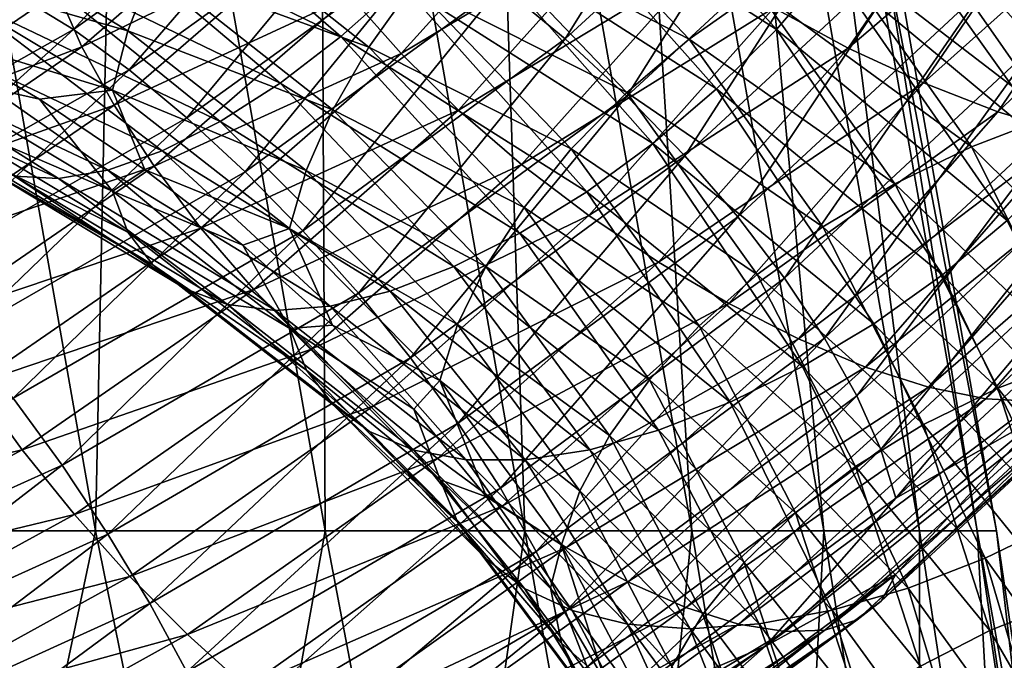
# Model space of a CAD drawing. Header units: metres. Extents: x -44 to 117, y -432 to 89.
# Tile 986 of 1056: x 10 to 15, y -40 to -37. Entities that reach past the tile are written whole.
import ezdxf

# ---------------------------------------------------------------- set-up
doc = ezdxf.new("R2010")
doc.units = ezdxf.units.M
doc.layers.add('solid_125568', color=7, linetype='CONTINUOUS')

msp = doc.modelspace()

# ---------------------------------------------------------------- linework, layer by layer
at = {"layer": 'solid_125568'}
for points in [[(9.190328, -39.317593, 350.524628), (10.422867, -39.317593, 349.423187), (9.442419, -33.755337, 349.008392)], [(10.422893, -39.317593, 328.576843), (9.190344, -39.317593, 327.475403), (9.442419, -33.755337, 328.991608)], [(10.422867, -39.317593, 349.423187), (10.540475, -33.755337, 347.844513), (9.442419, -33.755337, 349.008392)], [(10.422893, -39.317593, 328.576843), (9.442419, -33.755337, 328.991608), (10.540475, -33.755337, 330.155487)], [(10.422867, -39.317593, 349.423187), (11.524285, -39.317593, 348.190735), (10.540475, -33.755337, 347.844513)], [(11.524306, -39.317593, 329.809265), (10.422893, -39.317593, 328.576843), (10.540475, -33.755337, 330.155487)], [(11.524285, -39.317593, 348.190735), (11.495989, -33.755337, 346.561035), (10.540475, -33.755337, 347.844513)], [(11.524306, -39.317593, 329.809265), (10.540475, -33.755337, 330.155487), (11.495989, -33.755337, 331.438965)], [(12.480863, -39.317593, 346.842651), (12.296039, -33.755337, 345.175293), (11.495989, -33.755337, 346.561035)], [(11.524285, -39.317593, 348.190735), (12.480863, -39.317593, 346.842651), (11.495989, -33.755337, 346.561035)], [(12.480875, -39.317593, 331.157379), (11.495989, -33.755337, 331.438965), (12.296039, -33.755337, 332.824707)], [(12.480875, -39.317593, 331.157379), (11.524306, -39.317593, 329.809265), (11.495989, -33.755337, 331.438965)], [(13.280496, -39.317593, 345.395905), (12.929806, -33.755337, 343.706055), (12.296039, -33.755337, 345.175293)], [(12.480863, -39.317593, 346.842651), (13.280496, -39.317593, 345.395905), (12.296039, -33.755337, 345.175293)], [(13.280488, -39.317593, 332.604095), (12.296039, -33.755337, 332.824707), (12.929806, -33.755337, 334.293945)], [(13.280488, -39.317593, 332.604095), (12.480875, -39.317593, 331.157379), (12.296039, -33.755337, 332.824707)], [(13.913128, -39.317593, 343.868652), (13.388721, -33.755337, 342.173187), (12.929806, -33.755337, 343.706055)], [(13.280496, -39.317593, 345.395905), (13.913128, -39.317593, 343.868652), (12.929806, -33.755337, 343.706055)], [(13.913118, -39.317593, 334.131317), (12.929806, -33.755337, 334.293945), (13.388721, -33.755337, 335.826813)], [(13.913118, -39.317593, 334.131317), (13.280488, -39.317593, 332.604095), (12.929806, -33.755337, 334.293945)], [(14.370782, -39.317593, 342.280182), (13.666574, -33.755337, 340.597382), (13.388721, -33.755337, 342.173187)], [(13.913128, -39.317593, 343.868652), (14.370782, -39.317593, 342.280182), (13.388721, -33.755337, 342.173187)], [(14.370776, -39.317593, 335.719788), (13.388721, -33.755337, 335.826813), (13.666574, -33.755337, 337.402618)], [(14.370776, -39.317593, 335.719788), (13.913118, -39.317593, 334.131317), (13.388721, -33.755337, 335.826813)], [(14.740388, -39.317593, 339), (13.759612, -33.755337, 339), (13.666574, -33.755337, 340.597382)], [(14.647694, -39.317593, 337.349518), (13.666574, -33.755337, 337.402618), (13.759612, -33.755337, 339)], [(14.647696, -39.317593, 340.650482), (14.740388, -39.317593, 339), (13.666574, -33.755337, 340.597382)], [(14.370782, -39.317593, 342.280182), (14.647696, -39.317593, 340.650482), (13.666574, -33.755337, 340.597382)], [(14.647694, -39.317593, 337.349518), (14.370776, -39.317593, 335.719788), (13.666574, -33.755337, 337.402618)], [(14.647694, -39.317593, 337.349518), (13.759612, -33.755337, 339), (14.740388, -39.317593, 339)], [(14.684776, -36.712715, 848.09967), (15.702894, -35.515301, 849.248657), (14.928386, -36.986156, 848.213684)], [(14.533493, -35.652657, 884.278625), (14.374037, -35.971889, 884.457581), (15.536057, -36.950283, 883.138611)], [(15.708403, -36.646645, 882.949707), (14.533493, -35.652657, 884.278625), (15.536057, -36.950283, 883.138611)], [(12.366819, -36.706032, 847.118042), (13.452028, -35.710537, 848.132813), (12.673512, -36.961517, 847.019348)], [(13.452028, -35.710537, 848.132813), (13.785621, -35.936913, 848.052002), (12.673512, -36.961517, 847.019348)], [(12.660374, -35.774418, 885.889832), (12.423418, -36.100483, 885.906799), (13.685114, -36.915886, 884.71228)], [(13.946082, -36.611134, 884.67865), (12.660374, -35.774418, 885.889832), (13.685114, -36.915886, 884.71228)], [(12.673512, -36.961517, 847.019348), (13.785621, -35.936913, 848.052002), (12.969394, -37.23505, 846.967773)], [(13.785621, -35.936913, 848.052002), (14.107446, -36.182667, 848.017883), (12.969394, -37.23505, 846.967773)], [(14.029391, -37.004971, 853.310913), (14.780021, -35.908649, 854.445313), (13.67265, -36.812016, 853.377014)], [(15.160233, -36.042641, 854.356689), (14.780021, -35.908649, 854.445313), (14.029391, -37.004971, 853.310913)], [(10.068508, -36.763474, 847.03595), (11.177215, -35.976288, 847.921753), (10.318334, -36.915794, 846.766174)], [(11.177215, -35.976288, 847.921753), (11.454562, -36.103683, 847.665649), (10.318334, -36.915794, 846.766174)], [(14.374037, -35.971889, 884.457581), (14.176986, -36.29393, 884.592285), (15.323092, -37.25378, 883.286194)], [(15.536057, -36.950283, 883.138611), (14.374037, -35.971889, 884.457581), (15.323092, -37.25378, 883.286194)], [(10.54324, -36.032207, 886.841187), (10.288313, -36.310413, 886.677063), (11.598582, -36.949627, 885.626038)], [(11.885971, -36.69334, 885.771057), (10.54324, -36.032207, 886.841187), (11.598582, -36.949627, 885.626038)], [(14.390309, -37.172237, 853.200867), (15.160233, -36.042641, 854.356689), (14.029391, -37.004971, 853.310913)], [(15.535907, -36.147259, 854.226257), (15.160233, -36.042641, 854.356689), (14.390309, -37.172237, 853.200867)], [(10.318334, -36.915794, 846.766174), (11.454562, -36.103683, 847.665649), (10.584549, -37.109928, 846.529968)], [(11.454562, -36.103683, 847.665649), (11.750109, -36.271507, 847.444275), (10.584549, -37.109928, 846.529968)], [(11.887341, -37.030926, 852.279419), (12.71151, -36.117245, 853.285767), (11.643885, -36.754345, 852.166809)], [(13.005613, -36.364147, 853.366577), (12.71151, -36.117245, 853.285767), (11.887341, -37.030926, 852.279419)], [(12.423418, -36.100483, 885.906799), (12.16319, -36.408623, 885.866211), (13.398502, -37.201107, 884.690247)], [(12.194888, -36.408302, 879.080688), (12.476668, -36.128059, 879.026855), (13.267696, -36.962746, 877.871704)], [(13.685114, -36.915886, 884.71228), (12.423418, -36.100483, 885.906799), (13.398502, -37.201107, 884.690247)], [(13.267696, -36.962746, 877.871704), (12.476668, -36.128059, 879.026855), (13.596892, -36.729332, 877.849182)], [(14.679889, -36.197754, 878.064575), (15.043906, -36.088501, 878.222229), (15.76931, -37.13887, 876.900879)], [(14.746917, -37.310043, 853.049561), (15.535907, -36.147259, 854.226257), (14.390309, -37.172237, 853.200867)], [(15.89812, -36.219479, 854.056213), (15.535907, -36.147259, 854.226257), (14.746917, -37.310043, 853.049561)], [(10.358438, -36.998772, 850.898804), (11.267276, -36.211842, 851.812866), (10.243293, -36.736298, 850.674988)], [(11.43588, -36.479183, 852.009705), (11.267276, -36.211842, 851.812866), (10.358438, -36.998772, 850.898804)], [(12.969394, -37.23505, 846.967773), (14.107446, -36.182667, 848.017883), (13.247183, -37.521061, 846.96637)], [(14.107446, -36.182667, 848.017883), (14.409586, -36.442947, 848.033325), (13.247183, -37.521061, 846.96637)], [(14.311623, -36.343319, 877.948181), (14.679889, -36.197754, 878.064575), (15.387745, -37.217583, 876.768677)], [(15.387745, -37.217583, 876.768677), (14.679889, -36.197754, 878.064575), (15.76931, -37.13887, 876.900879)], [(15.090739, -37.414608, 852.859741), (15.89812, -36.219479, 854.056213), (14.746917, -37.310043, 853.049561)], [(10.584549, -37.109928, 846.529968), (11.750109, -36.271507, 847.444275), (10.860631, -37.339626, 846.33075)], [(11.750109, -36.271507, 847.444275), (12.056605, -36.474159, 847.260681), (10.860631, -37.339626, 846.33075)], [(10.288313, -36.310413, 886.677063), (10.030428, -36.555141, 886.467407), (11.307833, -37.172462, 885.435913)], [(11.598582, -36.949627, 885.626038), (10.288313, -36.310413, 886.677063), (11.307833, -37.172462, 885.435913)], [(10.695747, -36.618671, 880.563843), (10.855178, -36.304447, 880.385681), (11.732704, -37.001274, 879.331665)], [(11.732704, -37.001274, 879.331665), (10.855178, -36.304447, 880.385681), (11.945556, -36.701668, 879.183777)], [(14.176986, -36.29393, 884.592285), (13.946082, -36.611134, 884.67865), (15.073558, -37.549873, 883.388)], [(15.323092, -37.25378, 883.286194), (14.176986, -36.29393, 884.592285), (15.073558, -37.549873, 883.388)], [(9.535903, -36.623241, 882.00708), (9.60245, -36.330566, 881.758301), (10.577523, -36.922001, 880.78125)], [(10.577523, -36.922001, 880.78125), (9.60245, -36.330566, 881.758301), (10.695747, -36.618671, 880.563843)], [(12.162342, -37.302475, 852.343018), (13.005613, -36.364147, 853.366577), (11.887341, -37.030926, 852.279419)], [(13.328568, -36.597141, 853.396484), (13.005613, -36.364147, 853.366577), (12.162342, -37.302475, 852.343018)], [(13.947743, -36.521679, 877.875488), (14.311623, -36.343319, 877.948181), (15.001724, -37.331886, 876.677734)], [(15.001724, -37.331886, 876.677734), (14.311623, -36.343319, 877.948181), (15.387745, -37.217583, 876.768677)], [(12.16319, -36.408623, 885.866211), (11.885971, -36.69334, 885.771057), (13.093154, -37.461826, 884.615234)], [(11.945556, -36.701668, 879.183777), (12.194888, -36.408302, 879.080688), (12.96802, -37.217865, 877.944519)], [(13.398502, -37.201107, 884.690247), (12.16319, -36.408623, 885.866211), (13.093154, -37.461826, 884.615234)], [(12.96802, -37.217865, 877.944519), (12.194888, -36.408302, 879.080688), (13.267696, -36.962746, 877.871704)], [(13.247183, -37.521061, 846.96637), (14.409586, -36.442947, 848.033325), (13.500198, -37.813858, 847.017029)], [(14.409586, -36.442947, 848.033325), (14.684776, -36.712715, 848.09967), (13.500198, -37.813858, 847.017029)], [(9.162759, -37.187344, 849.575745), (10.171642, -36.498619, 850.418274), (9.678064, -36.636295, 849.726563)], [(10.243293, -36.736298, 850.674988), (10.171642, -36.498619, 850.418274), (9.162759, -37.187344, 849.575745)], [(10.513436, -37.279331, 851.085205), (11.43588, -36.479183, 852.009705), (10.358438, -36.998772, 850.898804)], [(11.643885, -36.754345, 852.166809), (11.43588, -36.479183, 852.009705), (10.513436, -37.279331, 851.085205)], [(10.860631, -37.339626, 846.33075), (12.056605, -36.474159, 847.260681), (11.140071, -37.598625, 846.172058)], [(12.056605, -36.474159, 847.260681), (12.366819, -36.706032, 847.118042), (11.140071, -37.598625, 846.172058)], [(10.030428, -36.555141, 886.467407), (9.775552, -36.760845, 886.217468), (11.020467, -37.356796, 885.205322)], [(11.307833, -37.172462, 885.435913), (10.030428, -36.555141, 886.467407), (11.020467, -37.356796, 885.205322)], [(13.596892, -36.729332, 877.849182), (13.947743, -36.521679, 877.875488), (14.620297, -37.479031, 876.629944)], [(14.620297, -37.479031, 876.629944), (13.947743, -36.521679, 877.875488), (15.001724, -37.331886, 876.677734)], [(12.464333, -37.562851, 852.354248), (13.328568, -36.597141, 853.396484), (12.162342, -37.302475, 852.343018)], [(13.67265, -36.812016, 853.377014), (13.328568, -36.597141, 853.396484), (12.464333, -37.562851, 852.354248)], [(10.504239, -37.207218, 881.033752), (9.535903, -36.623241, 882.00708), (10.577523, -36.922001, 880.78125)], [(9.61341, -36.934788, 882.190857), (9.535903, -36.623241, 882.00708), (10.504239, -37.207218, 881.033752)], [(10.577523, -36.922001, 880.78125), (10.695747, -36.618671, 880.563843), (11.560368, -37.300255, 879.520142)], [(11.560368, -37.300255, 879.520142), (10.695747, -36.618671, 880.563843), (11.732704, -37.001274, 879.331665)], [(13.946082, -36.611134, 884.67865), (13.685114, -36.915886, 884.71228), (14.791536, -37.831333, 883.439636)], [(15.073558, -37.549873, 883.388), (13.946082, -36.611134, 884.67865), (14.791536, -37.831333, 883.439636)], [(9.841048, -36.657986, 847.335083), (10.068508, -36.763474, 847.03595), (8.844901, -37.447006, 846.218384)], [(11.885971, -36.69334, 885.771057), (11.598582, -36.949627, 885.626038), (12.776581, -37.693588, 884.491333)], [(13.093154, -37.461826, 884.615234), (11.885971, -36.69334, 885.771057), (12.776581, -37.693588, 884.491333)], [(9.227321, -37.429691, 849.827332), (10.243293, -36.736298, 850.674988), (9.162759, -37.187344, 849.575745)], [(10.358438, -36.998772, 850.898804), (10.243293, -36.736298, 850.674988), (9.227321, -37.429691, 849.827332)], [(11.140071, -37.598625, 846.172058), (12.366819, -36.706032, 847.118042), (11.416352, -37.880672, 846.057312)], [(12.366819, -36.706032, 847.118042), (12.673512, -36.961517, 847.019348), (11.416352, -37.880672, 846.057312)], [(11.732704, -37.001274, 879.331665), (11.945556, -36.701668, 879.183777), (12.702849, -37.488659, 878.064148)], [(12.702849, -37.488659, 878.064148), (11.945556, -36.701668, 879.183777), (12.96802, -37.217865, 877.944519)], [(13.267696, -36.962746, 877.871704), (13.596892, -36.729332, 877.849182), (14.252518, -37.656269, 876.62738)], [(13.500198, -37.813858, 847.017029), (14.684776, -36.712715, 848.09967), (13.724177, -38.107273, 847.116699)], [(14.252518, -37.656269, 876.62738), (13.596892, -36.729332, 877.849182), (14.620297, -37.479031, 876.629944)], [(14.684776, -36.712715, 848.09967), (14.928386, -36.986156, 848.213684), (13.724177, -38.107273, 847.116699)], [(8.844901, -37.447006, 846.218384), (10.068508, -36.763474, 847.03595), (9.064352, -37.621616, 845.936523)], [(10.068508, -36.763474, 847.03595), (10.318334, -36.915794, 846.766174), (9.064352, -37.621616, 845.936523)], [(9.775552, -36.760845, 886.217468), (9.529659, -36.921993, 885.932373), (10.743234, -37.497581, 884.939148)], [(11.020467, -37.356796, 885.205322), (9.775552, -36.760845, 886.217468), (10.743234, -37.497581, 884.939148)], [(10.704641, -37.571259, 851.229858), (11.643885, -36.754345, 852.166809), (10.513436, -37.279331, 851.085205)], [(11.887341, -37.030926, 852.279419), (11.643885, -36.754345, 852.166809), (10.704641, -37.571259, 851.229858)], [(12.7861, -37.807182, 852.315186), (13.67265, -36.812016, 853.377014), (12.464333, -37.562851, 852.354248)], [(14.029391, -37.004971, 853.310913), (13.67265, -36.812016, 853.377014), (12.7861, -37.807182, 852.315186)], [(9.064352, -37.621616, 845.936523), (10.318334, -36.915794, 846.766174), (9.298199, -37.839264, 845.687195)], [(10.318334, -36.915794, 846.766174), (10.584549, -37.109928, 846.529968), (9.298199, -37.839264, 845.687195)], [(9.529659, -36.921993, 885.932373), (9.298747, -37.033062, 885.617432), (10.482904, -37.589775, 884.642029)], [(10.743234, -37.497581, 884.939148), (9.529659, -36.921993, 885.932373), (10.482904, -37.589775, 884.642029)], [(10.504239, -37.207218, 881.033752), (10.577523, -36.922001, 880.78125), (11.432584, -37.591732, 879.744873)], [(11.432584, -37.591732, 879.744873), (10.577523, -36.922001, 880.78125), (11.560368, -37.300255, 879.520142)], [(13.685114, -36.915886, 884.71228), (13.398502, -37.201107, 884.690247), (14.481792, -38.091496, 883.437744)], [(14.791536, -37.831333, 883.439636), (13.685114, -36.915886, 884.71228), (14.481792, -38.091496, 883.437744)], [(9.536359, -37.111031, 882.593567), (9.61341, -36.934788, 882.190857), (10.154422, -37.249298, 881.658447)], [(10.154422, -37.249298, 881.658447), (9.61341, -36.934788, 882.190857), (10.504239, -37.207218, 881.033752)], [(11.598582, -36.949627, 885.626038), (11.307833, -37.172462, 885.435913), (12.456283, -37.891922, 884.322815)], [(11.416352, -37.880672, 846.057312), (12.673512, -36.961517, 847.019348), (11.682906, -38.17955, 845.98999)], [(12.776581, -37.693588, 884.491333), (11.598582, -36.949627, 885.626038), (12.456283, -37.891922, 884.322815)], [(12.673512, -36.961517, 847.019348), (12.969394, -37.23505, 846.967773), (11.682906, -38.17955, 845.98999)], [(12.96802, -37.217865, 877.944519), (13.267696, -36.962746, 877.871704), (13.907427, -37.860836, 876.672058)], [(13.907427, -37.860836, 876.672058), (13.267696, -36.962746, 877.871704), (14.252518, -37.656269, 876.62738)], [(9.331052, -37.700661, 850.043823), (10.358438, -36.998772, 850.898804), (9.227321, -37.429691, 849.827332)], [(10.513436, -37.279331, 851.085205), (10.358438, -36.998772, 850.898804), (9.331052, -37.700661, 850.043823)], [(11.560368, -37.300255, 879.520142), (11.732704, -37.001274, 879.331665), (12.476478, -37.76862, 878.226013)], [(12.476478, -37.76862, 878.226013), (11.732704, -37.001274, 879.331665), (12.702849, -37.488659, 878.064148)], [(13.11972, -38.030952, 852.228943), (14.029391, -37.004971, 853.310913), (12.7861, -37.807182, 852.315186)], [(14.390309, -37.172237, 853.200867), (14.029391, -37.004971, 853.310913), (13.11972, -38.030952, 852.228943)], [(13.724177, -38.107273, 847.116699), (14.928386, -36.986156, 848.213684), (13.915472, -38.395004, 847.261108)], [(14.928386, -36.986156, 848.213684), (15.136452, -37.257267, 848.37085), (13.915472, -38.395004, 847.261108)], [(9.298747, -37.033062, 885.617432), (9.088378, -37.089825, 885.278198), (10.245748, -37.62962, 884.319214)], [(10.482904, -37.589775, 884.642029), (9.298747, -37.033062, 885.617432), (10.245748, -37.62962, 884.319214)], [(10.928425, -37.867836, 851.328247), (11.887341, -37.030926, 852.279419), (10.704641, -37.571259, 851.229858)], [(12.162342, -37.302475, 852.343018), (11.887341, -37.030926, 852.279419), (10.928425, -37.867836, 851.328247)], [(10.245748, -37.62962, 884.319214), (9.088378, -37.089825, 885.278198), (10.035796, -37.618336, 883.97821)], [(9.298199, -37.839264, 845.687195), (10.584549, -37.109928, 846.529968), (9.540715, -38.093124, 845.474243)], [(10.504788, -37.691254, 881.617798), (9.536359, -37.111031, 882.593567), (10.154422, -37.249298, 881.658447)], [(9.603393, -37.302303, 882.926636), (9.536359, -37.111031, 882.593567), (10.504788, -37.691254, 881.617798)], [(10.584549, -37.109928, 846.529968), (10.860631, -37.339626, 846.33075), (9.540715, -38.093124, 845.474243)], [(10.660301, -37.588348, 881.107178), (10.154422, -37.249298, 881.658447), (10.504239, -37.207218, 881.033752)], [(11.353394, -37.868847, 880.001404), (10.504239, -37.207218, 881.033752), (11.432584, -37.591732, 879.744873)], [(10.660301, -37.588348, 881.107178), (10.504239, -37.207218, 881.033752), (11.353394, -37.868847, 880.001404)], [(11.307833, -37.172462, 885.435913), (11.020467, -37.356796, 885.205322), (12.139703, -38.052319, 884.11377)], [(12.456283, -37.891922, 884.322815), (11.307833, -37.172462, 885.435913), (12.139703, -38.052319, 884.11377)], [(13.398502, -37.201107, 884.690247), (13.093154, -37.461826, 884.615234), (14.151779, -38.325958, 883.384521)], [(13.457252, -38.229671, 852.098816), (14.390309, -37.172237, 853.200867), (13.11972, -38.030952, 852.228943)], [(14.481792, -38.091496, 883.437744), (13.398502, -37.201107, 884.690247), (14.151779, -38.325958, 883.384521)], [(14.746917, -37.310043, 853.049561), (14.390309, -37.172237, 853.200867), (13.457252, -38.229671, 852.098816)], [(10.504788, -37.691254, 881.617798), (10.154422, -37.249298, 881.658447), (10.660301, -37.588348, 881.107178)], [(11.682906, -38.17955, 845.98999), (12.969394, -37.23505, 846.967773), (11.933167, -38.489029, 845.97345)], [(12.969394, -37.23505, 846.967773), (13.247183, -37.521061, 846.96637), (11.933167, -38.489029, 845.97345)], [(12.702849, -37.488659, 878.064148), (12.96802, -37.217865, 877.944519), (13.593273, -38.089367, 876.764771)], [(13.593273, -38.089367, 876.764771), (12.96802, -37.217865, 877.944519), (13.907427, -37.860836, 876.672058)], [(13.915472, -38.395004, 847.261108), (15.136452, -37.257267, 848.37085), (14.070443, -38.670742, 847.445984)], [(15.136452, -37.257267, 848.37085), (15.305015, -37.520039, 848.566589), (14.070443, -38.670742, 847.445984)], [(9.470668, -37.993252, 850.220886), (10.513436, -37.279331, 851.085205), (9.331052, -37.700661, 850.043823)], [(10.704641, -37.571259, 851.229858), (10.513436, -37.279331, 851.085205), (9.470668, -37.993252, 850.220886)], [(10.578643, -37.88644, 881.944885), (9.603393, -37.302303, 882.926636), (10.504788, -37.691254, 881.617798)], [(9.711232, -37.452236, 883.273804), (9.603393, -37.302303, 882.926636), (10.578643, -37.88644, 881.944885)], [(11.181203, -38.162304, 851.375977), (12.162342, -37.302475, 852.343018), (10.928425, -37.867836, 851.328247)], [(12.464333, -37.562851, 852.354248), (12.162342, -37.302475, 852.343018), (11.181203, -38.162304, 851.375977)], [(11.432584, -37.591732, 879.744873), (11.560368, -37.300255, 879.520142), (12.2932, -38.051239, 878.425415)], [(12.2932, -38.051239, 878.425415), (11.560368, -37.300255, 879.520142), (12.476478, -37.76862, 878.226013)], [(13.79075, -38.398853, 851.927979), (14.746917, -37.310043, 853.049561), (13.457252, -38.229671, 852.098816)], [(15.090739, -37.414608, 852.859741), (14.746917, -37.310043, 853.049561), (13.79075, -38.398853, 851.927979)], [(9.540715, -38.093124, 845.474243), (10.860631, -37.339626, 846.33075), (9.786193, -38.376354, 845.301453)], [(10.860631, -37.339626, 846.33075), (11.140071, -37.598625, 846.172058), (9.786193, -38.376354, 845.301453)], [(11.020467, -37.356796, 885.205322), (10.743234, -37.497581, 884.939148), (11.834292, -38.170284, 883.868469)], [(12.139703, -38.052319, 884.11377), (11.020467, -37.356796, 885.205322), (11.834292, -38.170284, 883.868469)], [(14.620297, -37.479031, 876.629944), (15.001724, -37.331886, 876.677734), (15.521613, -38.374844, 875.371033)], [(10.69745, -38.043831, 882.283081), (9.711232, -37.452236, 883.273804), (10.578643, -37.88644, 881.944885)], [(9.856493, -37.558392, 883.627014), (9.711232, -37.452236, 883.273804), (10.69745, -38.043831, 882.283081)], [(14.112285, -38.533993, 851.719666), (15.090739, -37.414608, 852.859741), (13.79075, -38.398853, 851.927979)], [(15.413325, -37.482121, 852.634155), (15.090739, -37.414608, 852.859741), (14.112285, -38.533993, 851.719666)], [(10.743234, -37.497581, 884.939148), (10.482904, -37.589775, 884.642029), (11.547516, -38.241325, 883.591187)], [(11.834292, -38.170284, 883.868469), (10.743234, -37.497581, 884.939148), (11.547516, -38.241325, 883.591187)], [(12.476478, -37.76862, 878.226013), (12.702849, -37.488659, 878.064148), (13.315289, -38.336281, 876.901733)], [(13.315289, -38.336281, 876.901733), (12.702849, -37.488659, 878.064148), (13.593273, -38.089367, 876.764771)], [(13.093154, -37.461826, 884.615234), (12.776581, -37.693588, 884.491333), (13.809613, -38.530872, 883.283569)], [(14.151779, -38.325958, 883.384521), (13.093154, -37.461826, 884.615234), (13.809613, -38.530872, 883.283569)], [(14.413952, -38.630573, 851.477051), (15.413325, -37.482121, 852.634155), (14.112285, -38.533993, 851.719666)], [(14.252518, -37.656269, 876.62738), (14.620297, -37.479031, 876.629944), (15.126966, -38.489391, 875.34906)], [(15.706983, -37.509739, 852.376343), (15.413325, -37.482121, 852.634155), (14.413952, -38.630573, 851.477051)], [(15.126966, -38.489391, 875.34906), (14.620297, -37.479031, 876.629944), (15.521613, -38.374844, 875.371033)], [(15.966846, -37.498444, 852.092834), (15.706983, -37.509739, 852.376343), (14.688563, -38.685081, 851.204224)], [(14.931579, -38.698029, 850.907959), (15.966846, -37.498444, 852.092834), (14.688563, -38.685081, 851.204224)], [(11.933167, -38.489029, 845.97345), (13.247183, -37.521061, 846.96637), (12.161112, -38.802834, 846.009888)], [(13.247183, -37.521061, 846.96637), (13.500198, -37.813858, 847.017029), (12.161112, -38.802834, 846.009888)], [(14.070443, -38.670742, 847.445984), (15.305015, -37.520039, 848.566589), (14.185455, -38.928177, 847.667175)], [(15.305015, -37.520039, 848.566589), (15.430122, -37.768456, 848.796387), (14.185455, -38.928177, 847.667175)], [(14.688563, -38.685081, 851.204224), (15.706983, -37.509739, 852.376343), (14.413952, -38.630573, 851.477051)], [(9.642884, -38.300453, 850.354309), (10.704641, -37.571259, 851.229858), (9.470668, -37.993252, 850.220886)], [(10.928425, -37.867836, 851.328247), (10.704641, -37.571259, 851.229858), (9.642884, -38.300453, 850.354309)], [(10.857479, -38.160717, 882.624695), (9.856493, -37.558392, 883.627014), (10.69745, -38.043831, 882.283081)], [(10.035796, -37.618336, 883.97821), (9.856493, -37.558392, 883.627014), (10.857479, -38.160717, 882.624695)], [(10.482904, -37.589775, 884.642029), (10.245748, -37.62962, 884.319214), (11.286275, -38.262184, 883.28656)], [(11.547516, -38.241325, 883.591187), (10.482904, -37.589775, 884.642029), (11.286275, -38.262184, 883.28656)], [(10.504788, -37.691254, 881.617798), (10.660301, -37.588348, 881.107178), (11.128941, -37.950001, 880.539063)], [(11.128941, -37.950001, 880.539063), (10.660301, -37.588348, 881.107178), (11.353394, -37.868847, 880.001404)], [(11.458807, -38.448139, 851.370056), (12.464333, -37.562851, 852.354248), (11.181203, -38.162304, 851.375977)], [(11.353394, -37.868847, 880.001404), (11.432584, -37.591732, 879.744873), (12.157314, -38.330021, 878.657837)], [(12.157314, -38.330021, 878.657837), (11.432584, -37.591732, 879.744873), (12.2932, -38.051239, 878.425415)], [(12.7861, -37.807182, 852.315186), (12.464333, -37.562851, 852.354248), (11.458807, -38.448139, 851.370056)], [(9.786193, -38.376354, 845.301453), (11.140071, -37.598625, 846.172058), (10.028912, -38.682121, 845.172546)], [(11.140071, -37.598625, 846.172058), (11.416352, -37.880672, 846.057312), (10.028912, -38.682121, 845.172546)], [(11.055001, -38.234402, 882.961792), (10.035796, -37.618336, 883.97821), (10.857479, -38.160717, 882.624695)], [(10.245748, -37.62962, 884.319214), (10.035796, -37.618336, 883.97821), (11.055001, -38.234402, 882.961792)], [(11.286275, -38.262184, 883.28656), (10.245748, -37.62962, 884.319214), (11.055001, -38.234402, 882.961792)], [(13.907427, -37.860836, 876.672058), (14.252518, -37.656269, 876.62738), (14.74643, -38.634876, 875.371094)], [(14.74643, -38.634876, 875.371094), (14.252518, -37.656269, 876.62738), (15.126966, -38.489391, 875.34906)], [(11.354032, -38.3489, 880.582703), (10.504788, -37.691254, 881.617798), (11.128941, -37.950001, 880.539063)], [(10.578643, -37.88644, 881.944885), (10.504788, -37.691254, 881.617798), (11.354032, -38.3489, 880.582703)], [(12.776581, -37.693588, 884.491333), (12.456283, -37.891922, 884.322815), (13.4634, -38.702374, 883.138428)], [(13.809613, -38.530872, 883.283569), (12.776581, -37.693588, 884.491333), (13.4634, -38.702374, 883.138428)], [(12.2932, -38.051239, 878.425415), (12.476478, -37.76862, 878.226013), (13.077979, -38.595455, 877.078186)], [(13.077979, -38.595455, 877.078186), (12.476478, -37.76862, 878.226013), (13.315289, -38.336281, 876.901733)], [(14.185455, -38.928177, 847.667175), (15.430122, -37.768456, 848.796387), (14.256876, -39.160995, 847.920288)], [(15.430122, -37.768456, 848.796387), (15.507824, -37.996498, 849.055786), (14.256876, -39.160995, 847.920288)], [(11.754611, -38.719864, 851.312866), (12.7861, -37.807182, 852.315186), (11.458807, -38.448139, 851.370056)], [(13.11972, -38.030952, 852.228943), (12.7861, -37.807182, 852.315186), (11.754611, -38.719864, 851.312866)], [(12.161112, -38.802834, 846.009888), (13.500198, -37.813858, 847.017029), (12.362897, -39.114456, 846.096619)], [(13.500198, -37.813858, 847.017029), (13.724177, -38.107273, 847.116699), (12.362897, -39.114456, 846.096619)], [(9.844433, -38.615257, 850.439819), (10.928425, -37.867836, 851.328247), (9.642884, -38.300453, 850.354309)], [(11.181203, -38.162304, 851.375977), (10.928425, -37.867836, 851.328247), (9.844433, -38.615257, 850.439819)], [(11.558724, -38.332588, 879.955505), (11.128941, -37.950001, 880.539063), (11.353394, -37.868847, 880.001404)], [(12.07312, -38.598469, 878.91864), (11.353394, -37.868847, 880.001404), (12.157314, -38.330021, 878.657837)], [(11.558724, -38.332588, 879.955505), (11.353394, -37.868847, 880.001404), (12.07312, -38.598469, 878.91864)], [(13.593273, -38.089367, 876.764771), (13.907427, -37.860836, 876.672058), (14.38936, -38.80933, 875.43866)], [(14.38936, -38.80933, 875.43866), (13.907427, -37.860836, 876.672058), (14.74643, -38.634876, 875.371094)], [(14.791536, -37.831333, 883.439636), (14.481792, -38.091496, 883.437744), (15.39999, -39.067612, 882.119934)], [(10.028912, -38.682121, 845.172546), (11.416352, -37.880672, 846.057312), (10.263094, -39.003624, 845.091309)], [(11.416352, -37.880672, 846.057312), (11.682906, -38.17955, 845.98999), (10.263094, -39.003624, 845.091309)], [(11.433867, -38.548439, 880.903198), (10.578643, -37.88644, 881.944885), (11.354032, -38.3489, 880.582703)], [(10.69745, -38.043831, 882.283081), (10.578643, -37.88644, 881.944885), (11.433867, -38.548439, 880.903198)], [(12.456283, -37.891922, 884.322815), (12.139703, -38.052319, 884.11377), (13.121201, -38.836555, 882.952759)], [(13.4634, -38.702374, 883.138428), (12.456283, -37.891922, 884.322815), (13.121201, -38.836555, 882.952759)], [(11.354032, -38.3489, 880.582703), (11.128941, -37.950001, 880.539063), (11.558724, -38.332588, 879.955505)], [(14.256876, -39.160995, 847.920288), (15.507824, -37.996498, 849.055786), (14.964747, -38.759819, 848.792419)], [(11.562295, -38.714046, 881.231689), (10.69745, -38.043831, 882.283081), (11.433867, -38.548439, 880.903198)], [(10.857479, -38.160717, 882.624695), (10.69745, -38.043831, 882.283081), (11.562295, -38.714046, 881.231689)], [(12.061326, -38.972298, 851.20813), (13.11972, -38.030952, 852.228943), (11.754611, -38.719864, 851.312866)], [(12.139703, -38.052319, 884.11377), (11.834292, -38.170284, 883.868469), (12.791077, -38.929512, 882.730164)], [(13.457252, -38.229671, 852.098816), (13.11972, -38.030952, 852.228943), (12.061326, -38.972298, 851.20813)], [(13.121201, -38.836555, 882.952759), (12.139703, -38.052319, 884.11377), (12.791077, -38.929512, 882.730164)], [(12.157314, -38.330021, 878.657837), (12.2932, -38.051239, 878.425415), (12.88585, -38.860786, 877.289063)], [(12.88585, -38.860786, 877.289063), (12.2932, -38.051239, 878.425415), (13.077979, -38.595455, 877.078186)], [(12.362897, -39.114456, 846.096619), (13.724177, -38.107273, 847.116699), (12.535232, -39.417324, 846.229492)], [(13.724177, -38.107273, 847.116699), (13.915472, -38.395004, 847.261108), (12.535232, -39.417324, 846.229492)], [(13.315289, -38.336281, 876.901733), (13.593273, -38.089367, 876.764771), (14.064295, -39.010109, 875.551941)], [(14.064295, -39.010109, 875.551941), (13.593273, -38.089367, 876.764771), (14.38936, -38.80933, 875.43866)], [(14.481792, -38.091496, 883.437744), (14.151779, -38.325958, 883.384521), (15.049073, -39.273846, 882.089966)], [(15.39999, -39.067612, 882.119934), (14.481792, -38.091496, 883.437744), (15.049073, -39.273846, 882.089966)], [(10.072096, -38.930614, 850.473267), (11.181203, -38.162304, 851.375977), (9.844433, -38.615257, 850.439819)], [(11.458807, -38.448139, 851.370056), (11.181203, -38.162304, 851.375977), (10.072096, -38.930614, 850.473267)], [(10.263094, -39.003624, 845.091309), (11.682906, -38.17955, 845.98999), (10.482971, -39.334049, 845.061401)], [(11.682906, -38.17955, 845.98999), (11.933167, -38.489029, 845.97345), (10.482971, -39.334049, 845.061401)], [(11.735276, -38.842731, 881.560608), (10.857479, -38.160717, 882.624695), (11.562295, -38.714046, 881.231689)], [(11.055001, -38.234402, 882.961792), (10.857479, -38.160717, 882.624695), (11.735276, -38.842731, 881.560608)], [(11.834292, -38.170284, 883.868469), (11.547516, -38.241325, 883.591187), (12.481108, -38.977367, 882.474365)], [(12.791077, -38.929512, 882.730164), (11.834292, -38.170284, 883.868469), (12.481108, -38.977367, 882.474365)], [(11.948775, -38.931519, 881.882385), (11.055001, -38.234402, 882.961792), (11.735276, -38.842731, 881.560608)], [(11.286275, -38.262184, 883.28656), (11.055001, -38.234402, 882.961792), (11.948775, -38.931519, 881.882385)], [(11.547516, -38.241325, 883.591187), (11.286275, -38.262184, 883.28656), (12.198747, -38.977406, 882.189514)], [(12.481108, -38.977367, 882.474365), (11.547516, -38.241325, 883.591187), (12.198747, -38.977406, 882.189514)], [(12.371645, -39.200283, 851.059448), (13.457252, -38.229671, 852.098816), (12.061326, -38.972298, 851.20813)], [(13.79075, -38.398853, 851.927979), (13.457252, -38.229671, 852.098816), (12.371645, -39.200283, 851.059448)], [(12.198747, -38.977406, 882.189514), (11.286275, -38.262184, 883.28656), (11.948775, -38.931519, 881.882385)], [(11.354032, -38.3489, 880.582703), (11.558724, -38.332588, 879.955505), (11.948192, -38.734577, 879.357849)], [(11.948192, -38.734577, 879.357849), (11.558724, -38.332588, 879.955505), (12.07312, -38.598469, 878.91864)], [(12.07312, -38.598469, 878.91864), (12.157314, -38.330021, 878.657837), (12.743412, -39.126156, 877.529602)], [(12.743412, -39.126156, 877.529602), (12.157314, -38.330021, 878.657837), (12.88585, -38.860786, 877.289063)], [(13.077979, -38.595455, 877.078186), (13.315289, -38.336281, 876.901733), (13.776651, -39.232101, 875.70697)], [(13.776651, -39.232101, 875.70697), (13.315289, -38.336281, 876.901733), (14.064295, -39.010109, 875.551941)], [(14.151779, -38.325958, 883.384521), (13.809613, -38.530872, 883.283569), (14.685214, -39.449886, 882.013428)], [(15.049073, -39.273846, 882.089966), (14.151779, -38.325958, 883.384521), (14.685214, -39.449886, 882.013428)], [(12.07384, -39.074348, 879.496948), (11.354032, -38.3489, 880.582703), (11.948192, -38.734577, 879.357849)], [(11.433867, -38.548439, 880.903198), (11.354032, -38.3489, 880.582703), (12.07384, -39.074348, 879.496948)], [(12.535232, -39.417324, 846.229492), (13.915472, -38.395004, 847.261108), (12.674837, -39.704868, 846.404663)], [(13.915472, -38.395004, 847.261108), (14.070443, -38.670742, 847.445984), (12.674837, -39.704868, 846.404663)], [(15.508556, -38.364643, 849.635071), (15.431525, -38.502686, 849.951782), (14.18671, -39.654594, 848.814514)], [(14.257534, -39.525314, 848.495728), (15.508556, -38.364643, 849.635071), (14.18671, -39.654594, 848.814514)], [(14.257534, -39.525314, 848.495728), (14.964747, -38.759819, 848.792419), (15.508556, -38.364643, 849.635071)], [(12.678254, -39.398659, 850.870605), (13.79075, -38.398853, 851.927979), (12.371645, -39.200283, 851.059448)], [(14.112285, -38.533993, 851.719666), (13.79075, -38.398853, 851.927979), (12.678254, -39.398659, 850.870605)], [(10.322134, -39.23967, 850.451843), (11.458807, -38.448139, 851.370056), (10.072096, -38.930614, 850.473267)], [(11.754611, -38.719864, 851.312866), (11.458807, -38.448139, 851.370056), (10.322134, -39.23967, 850.451843)], [(10.482971, -39.334049, 845.061401), (11.933167, -38.489029, 845.97345), (10.683245, -39.666595, 845.085388)], [(11.933167, -38.489029, 845.97345), (12.161112, -38.802834, 846.009888), (10.683245, -39.666595, 845.085388)], [(14.74643, -38.634876, 875.371094), (15.126966, -38.489391, 875.34906), (15.461177, -39.53899, 874.04425)], [(12.973858, -39.56226, 850.645203), (14.112285, -38.533993, 851.719666), (12.678254, -39.398659, 850.870605)], [(14.413952, -38.630573, 851.477051), (14.112285, -38.533993, 851.719666), (12.973858, -39.56226, 850.645203)], [(13.809613, -38.530872, 883.283569), (13.4634, -38.702374, 883.138428), (14.317034, -39.592518, 881.89325)], [(14.685214, -39.449886, 882.013428), (13.809613, -38.530872, 883.283569), (14.317034, -39.592518, 881.89325)], [(15.431525, -38.502686, 849.951782), (15.307034, -38.605289, 850.274353), (14.072248, -39.744392, 849.141846)], [(14.18671, -39.654594, 848.814514), (15.431525, -38.502686, 849.951782), (14.072248, -39.744392, 849.141846)], [(12.158748, -39.278614, 879.810425), (11.433867, -38.548439, 880.903198), (12.07384, -39.074348, 879.496948)], [(11.562295, -38.714046, 881.231689), (11.433867, -38.548439, 880.903198), (12.158748, -39.278614, 879.810425)], [(10.072096, -38.930614, 850.473267), (9.844433, -38.615257, 850.439819), (8.648097, -39.262737, 849.620178)], [(12.296432, -39.154591, 878.747009), (11.948192, -38.734577, 879.357849), (12.07312, -38.598469, 878.91864)], [(12.655174, -39.385464, 877.7948), (12.07312, -38.598469, 878.91864), (12.743412, -39.126156, 877.529602)], [(12.296432, -39.154591, 878.747009), (12.07312, -38.598469, 878.91864), (12.655174, -39.385464, 877.7948)], [(12.88585, -38.860786, 877.289063), (13.077979, -38.595455, 877.078186), (13.531096, -39.469601, 875.898438)], [(13.251187, -39.685886, 850.387024), (14.413952, -38.630573, 851.477051), (12.973858, -39.56226, 850.645203)], [(13.531096, -39.469601, 875.898438), (13.077979, -38.595455, 877.078186), (13.776651, -39.232101, 875.70697)], [(14.688563, -38.685081, 851.204224), (14.413952, -38.630573, 851.477051), (13.251187, -39.685886, 850.387024)], [(15.307034, -38.605289, 850.274353), (15.139059, -38.670921, 850.59552), (13.917808, -39.793556, 849.470276)], [(14.072248, -39.744392, 849.141846), (15.307034, -38.605289, 850.274353), (13.917808, -39.793556, 849.470276)], [(12.674837, -39.704868, 846.404663), (14.070443, -38.670742, 847.445984), (12.778438, -39.970501, 846.617981)], [(14.070443, -38.670742, 847.445984), (14.185455, -38.928177, 847.667175), (12.778438, -39.970501, 846.617981)], [(15.139059, -38.670921, 850.59552), (14.931579, -38.698029, 850.907959), (13.727054, -39.800945, 849.792297)], [(13.917808, -39.793556, 849.470276), (15.139059, -38.670921, 850.59552), (13.727054, -39.800945, 849.792297)], [(14.38936, -38.80933, 875.43866), (14.74643, -38.634876, 875.371094), (15.072225, -39.651737, 874.091492)], [(15.072225, -39.651737, 874.091492), (14.74643, -38.634876, 875.371094), (15.461177, -39.53899, 874.04425)], [(10.028912, -38.682121, 845.172546), (10.263094, -39.003624, 845.091309), (8.727068, -39.696251, 844.277466)], [(10.588589, -39.536388, 850.378357), (11.754611, -38.719864, 851.312866), (10.322134, -39.23967, 850.451843)], [(12.061326, -38.972298, 851.20813), (11.754611, -38.719864, 851.312866), (10.588589, -39.536388, 850.378357)], [(12.295331, -39.453114, 880.128479), (11.562295, -38.714046, 881.231689), (12.158748, -39.278614, 879.810425)], [(11.735276, -38.842731, 881.560608), (11.562295, -38.714046, 881.231689), (12.295331, -39.453114, 880.128479)], [(13.4634, -38.702374, 883.138428), (13.121201, -38.836555, 882.952759), (13.953115, -39.698483, 881.732483)], [(13.503642, -39.765427, 850.100403), (14.688563, -38.685081, 851.204224), (13.251187, -39.685886, 850.387024)], [(14.317034, -39.592518, 881.89325), (13.4634, -38.702374, 883.138428), (13.953115, -39.698483, 881.732483)], [(14.931579, -38.698029, 850.907959), (14.688563, -38.685081, 851.204224), (13.503642, -39.765427, 850.100403)], [(13.727054, -39.800945, 849.792297), (14.931579, -38.698029, 850.907959), (13.503642, -39.765427, 850.100403)], [(12.07384, -39.074348, 879.496948), (11.948192, -38.734577, 879.357849), (12.296432, -39.154591, 878.747009)], [(14.256876, -39.160995, 847.920288), (14.964747, -38.759819, 848.792419), (13.632297, -39.871563, 847.690247)], [(14.257534, -39.525314, 848.495728), (13.632297, -39.871563, 847.690247), (14.964747, -38.759819, 848.792419)], [(10.683245, -39.666595, 845.085388), (12.161112, -38.802834, 846.009888), (10.860533, -39.994453, 845.160645)], [(12.161112, -38.802834, 846.009888), (12.362897, -39.114456, 846.096619), (10.860533, -39.994453, 845.160645)], [(14.064295, -39.010109, 875.551941), (14.38936, -38.80933, 875.43866), (14.707247, -39.795139, 874.182434)], [(14.707247, -39.795139, 874.182434), (14.38936, -38.80933, 875.43866), (15.072225, -39.651737, 874.091492)], [(12.479292, -39.594543, 880.443848), (11.735276, -38.842731, 881.560608), (12.295331, -39.453114, 880.128479)], [(11.948775, -38.931519, 881.882385), (11.735276, -38.842731, 881.560608), (12.479292, -39.594543, 880.443848)], [(12.743412, -39.126156, 877.529602), (12.88585, -38.860786, 877.289063), (13.332298, -39.7169, 876.121216)], [(13.121201, -38.836555, 882.952759), (12.791077, -38.929512, 882.730164), (13.602042, -39.764523, 881.534119)], [(13.332298, -39.7169, 876.121216), (12.88585, -38.860786, 877.289063), (13.531096, -39.469601, 875.898438)], [(13.953115, -39.698483, 881.732483), (13.121201, -38.836555, 882.952759), (13.602042, -39.764523, 881.534119)], [(8.848046, -39.596729, 849.641052), (10.072096, -38.930614, 850.473267), (8.648097, -39.262737, 849.620178)], [(10.322134, -39.23967, 850.451843), (10.072096, -38.930614, 850.473267), (8.848046, -39.596729, 849.641052)], [(12.706334, -39.699615, 880.749268), (11.948775, -38.931519, 881.882385), (12.479292, -39.594543, 880.443848)], [(12.198747, -38.977406, 882.189514), (11.948775, -38.931519, 881.882385), (12.706334, -39.699615, 880.749268)], [(12.791077, -38.929512, 882.730164), (12.481108, -38.977367, 882.474365), (13.272413, -39.787403, 881.30127)], [(12.778438, -39.970501, 846.617981), (14.185455, -38.928177, 847.667175), (12.842761, -40.207649, 846.86554)], [(13.602042, -39.764523, 881.534119), (12.791077, -38.929512, 882.730164), (13.272413, -39.787403, 881.30127)], [(14.185455, -38.928177, 847.667175), (14.256876, -39.160995, 847.920288), (12.842761, -40.207649, 846.86554)], [(8.727068, -39.696251, 844.277466), (10.263094, -39.003624, 845.091309), (8.914071, -40.044868, 844.236145)], [(10.263094, -39.003624, 845.091309), (10.482971, -39.334049, 845.061401), (8.914071, -40.044868, 844.236145)], [(10.864889, -39.814987, 850.256836), (12.061326, -38.972298, 851.20813), (10.588589, -39.536388, 850.378357)], [(12.371645, -39.200283, 851.059448), (12.061326, -38.972298, 851.20813), (10.864889, -39.814987, 850.256836)], [(12.481108, -38.977367, 882.474365), (12.198747, -38.977406, 882.189514), (12.972154, -39.765015, 881.037476)], [(12.972154, -39.765015, 881.037476), (12.198747, -38.977406, 882.189514), (12.706334, -39.699615, 880.749268)], [(13.272413, -39.787403, 881.30127), (12.481108, -38.977367, 882.474365), (12.972154, -39.765015, 881.037476)], [(13.776651, -39.232101, 875.70697), (14.064295, -39.010109, 875.551941), (14.374976, -39.967312, 874.316895)], [(14.374976, -39.967312, 874.316895), (14.064295, -39.010109, 875.551941), (14.707247, -39.795139, 874.182434)], [(12.07384, -39.074348, 879.496948), (12.296432, -39.154591, 878.747009), (12.602926, -39.59148, 878.123596)], [(12.655967, -39.85701, 878.369812), (12.07384, -39.074348, 879.496948), (12.602926, -39.59148, 878.123596)], [(12.158748, -39.278614, 879.810425), (12.07384, -39.074348, 879.496948), (12.655967, -39.85701, 878.369812)], [(10.860533, -39.994453, 845.160645), (12.362897, -39.114456, 846.096619), (11.011942, -40.31081, 845.283447)], [(12.362897, -39.114456, 846.096619), (12.535232, -39.417324, 846.229492), (11.011942, -40.31081, 845.283447)], [(12.655174, -39.385464, 877.7948), (12.743412, -39.126156, 877.529602), (13.184923, -39.9683, 876.370117)], [(13.184923, -39.9683, 876.370117), (12.743412, -39.126156, 877.529602), (13.332298, -39.7169, 876.121216)], [(12.602926, -39.59148, 878.123596), (12.296432, -39.154591, 878.747009), (12.655174, -39.385464, 877.7948)], [(12.842761, -40.207649, 846.86554), (14.256876, -39.160995, 847.920288), (13.632297, -39.871563, 847.690247)], [(9.067665, -39.926502, 849.605957), (10.322134, -39.23967, 850.451843), (8.848046, -39.596729, 849.641052)], [(10.588589, -39.536388, 850.378357), (10.322134, -39.23967, 850.451843), (9.067665, -39.926502, 849.605957)], [(11.144444, -40.069687, 850.091492), (12.371645, -39.200283, 851.059448), (10.864889, -39.814987, 850.256836)], [(12.678254, -39.398659, 850.870605), (12.371645, -39.200283, 851.059448), (11.144444, -40.069687, 850.091492)], [(13.531096, -39.469601, 875.898438), (13.776651, -39.232101, 875.70697), (14.080954, -40.16362, 874.490295)], [(14.080954, -40.16362, 874.490295), (13.776651, -39.232101, 875.70697), (14.374976, -39.967312, 874.316895)], [(12.744978, -40.066334, 878.675903), (12.158748, -39.278614, 879.810425), (12.655967, -39.85701, 878.369812)], [(12.295331, -39.453114, 880.128479), (12.158748, -39.278614, 879.810425), (12.744978, -40.066334, 878.675903)], [(15.049073, -39.273846, 882.089966), (14.685214, -39.449886, 882.013428), (15.393352, -40.437874, 880.692383)], [(8.914071, -40.044868, 844.236145), (10.482971, -39.334049, 845.061401), (9.084406, -40.393681, 844.249451)], [(10.482971, -39.334049, 845.061401), (10.683245, -39.666595, 845.085388), (9.084406, -40.393681, 844.249451)], [(9.815352, -42.192459, 350.555634), (10.422867, -39.317593, 349.423187), (9.190328, -39.317593, 350.524628)], [(9.815352, -42.192459, 327.444366), (9.190344, -39.317593, 327.475403), (10.422893, -39.317593, 328.576843)], [(9.815352, -42.192459, 327.444366), (10.422893, -39.317593, 328.576843), (11.00719, -42.192459, 328.573334)], [(11.00719, -42.192459, 349.426666), (10.422867, -39.317593, 349.423187), (9.815352, -42.192459, 350.555634)], [(11.00719, -42.192459, 349.426666), (11.524285, -39.317593, 348.190735), (10.422867, -39.317593, 349.423187)], [(11.00719, -42.192459, 328.573334), (10.422893, -39.317593, 328.576843), (11.524306, -39.317593, 329.809265)], [(11.00719, -42.192459, 328.573334), (11.524306, -39.317593, 329.809265), (12.06998, -42.192459, 329.824554)], [(12.06998, -42.192459, 348.175446), (11.524285, -39.317593, 348.190735), (11.00719, -42.192459, 349.426666)], [(12.06998, -42.192459, 348.175446), (12.480863, -39.317593, 346.842651), (11.524285, -39.317593, 348.190735)], [(12.06998, -42.192459, 329.824554), (11.524306, -39.317593, 329.809265), (12.480875, -39.317593, 331.157379)], [(12.06998, -42.192459, 329.824554), (12.480875, -39.317593, 331.157379), (12.991262, -42.192459, 331.183319)], [(12.991262, -42.192459, 346.816681), (12.480863, -39.317593, 346.842651), (12.06998, -42.192459, 348.175446)], [(12.991262, -42.192459, 346.816681), (13.280496, -39.317593, 345.395905), (12.480863, -39.317593, 346.842651)], [(12.991262, -42.192459, 331.183319), (12.480875, -39.317593, 331.157379), (13.280488, -39.317593, 332.604095)], [(12.991262, -42.192459, 331.183319), (13.280488, -39.317593, 332.604095), (13.760236, -42.192459, 332.633728)], [(13.760236, -42.192459, 345.366272), (13.280496, -39.317593, 345.395905), (12.991262, -42.192459, 346.816681)], [(13.760236, -42.192459, 332.633728), (13.280488, -39.317593, 332.604095), (13.913118, -39.317593, 334.131317)], [(13.760236, -42.192459, 345.366272), (13.913128, -39.317593, 343.868652), (13.280496, -39.317593, 345.395905)], [(13.760236, -42.192459, 332.633728), (13.913118, -39.317593, 334.131317), (14.367885, -42.192459, 334.158783)], [(14.367885, -42.192459, 343.841217), (13.913128, -39.317593, 343.868652), (13.760236, -42.192459, 345.366272)], [(14.367885, -42.192459, 334.158783), (13.913118, -39.317593, 334.131317), (14.370776, -39.317593, 335.719788)], [(14.367885, -42.192459, 343.841217), (14.370782, -39.317593, 342.280182), (13.913128, -39.317593, 343.868652)], [(14.367885, -42.192459, 334.158783), (14.370776, -39.317593, 335.719788), (14.807085, -42.192459, 335.740601)], [(14.807085, -42.192459, 342.259399), (14.370782, -39.317593, 342.280182), (14.367885, -42.192459, 343.841217)], [(14.807085, -42.192459, 335.740601), (14.370776, -39.317593, 335.719788), (14.647694, -39.317593, 337.349518)], [(14.807085, -42.192459, 342.259399), (14.647696, -39.317593, 340.650482), (14.370782, -39.317593, 342.280182)], [(15.072688, -42.192459, 337.360626), (14.647694, -39.317593, 337.349518), (14.740388, -39.317593, 339)], [(14.807085, -42.192459, 335.740601), (14.647694, -39.317593, 337.349518), (15.072688, -42.192459, 337.360626)], [(15.161579, -42.192459, 338.999878), (14.740388, -39.317593, 339), (14.647696, -39.317593, 340.650482)], [(15.072688, -42.192459, 340.639374), (15.161579, -42.192459, 338.999878), (14.647696, -39.317593, 340.650482)], [(15.072688, -42.192459, 340.639374), (14.647696, -39.317593, 340.650482), (14.807085, -42.192459, 342.259399)], [(15.072688, -42.192459, 337.360626), (14.740388, -39.317593, 339), (15.161579, -42.192459, 338.999878)], [(12.866463, -40.043457, 877.489136), (12.602926, -39.59148, 878.123596), (12.655174, -39.385464, 877.7948)], [(13.093643, -40.218098, 876.639893), (12.655174, -39.385464, 877.7948), (13.184923, -39.9683, 876.370117)], [(12.866463, -40.043457, 877.489136), (12.655174, -39.385464, 877.7948), (13.093643, -40.218098, 876.639893)], [(11.011942, -40.31081, 845.283447), (12.535232, -39.417324, 846.229492), (11.134589, -40.60886, 845.449951)], [(12.535232, -39.417324, 846.229492), (12.674837, -39.704868, 846.404663), (11.134589, -40.60886, 845.449951)], [(11.420656, -40.29472, 849.886353), (12.678254, -39.398659, 850.870605), (11.144444, -40.069687, 850.091492)], [(12.973858, -39.56226, 850.645203), (12.678254, -39.398659, 850.870605), (11.420656, -40.29472, 849.886353)], [(12.88816, -40.25029, 878.98291), (12.295331, -39.453114, 880.128479), (12.744978, -40.066334, 878.675903)], [(12.479292, -39.594543, 880.443848), (12.295331, -39.453114, 880.128479), (12.88816, -40.25029, 878.98291)], [(13.332298, -39.7169, 876.121216), (13.531096, -39.469601, 875.898438), (13.829954, -40.37878, 874.697144)], [(13.829954, -40.37878, 874.697144), (13.531096, -39.469601, 875.898438), (14.080954, -40.16362, 874.490295)], [(14.685214, -39.449886, 882.013428), (14.317034, -39.592518, 881.89325), (15.007402, -40.549919, 880.59845)], [(15.393352, -40.437874, 880.692383), (14.685214, -39.449886, 882.013428), (15.007402, -40.549919, 880.59845)], [(14.257534, -39.525314, 848.495728), (14.18671, -39.654594, 848.814514), (12.779531, -40.689655, 847.758179)], [(12.843336, -40.568401, 847.4375), (14.257534, -39.525314, 848.495728), (12.779531, -40.689655, 847.758179)], [(12.843336, -40.568401, 847.4375), (13.632297, -39.871563, 847.690247), (14.257534, -39.525314, 848.495728)], [(9.301729, -40.245541, 849.518066), (10.588589, -39.536388, 850.378357), (9.067665, -39.926502, 849.605957)], [(10.864889, -39.814987, 850.256836), (10.588589, -39.536388, 850.378357), (9.301729, -40.245541, 849.518066)], [(11.686945, -40.484306, 849.645569), (12.973858, -39.56226, 850.645203), (11.420656, -40.29472, 849.886353)], [(13.251187, -39.685886, 850.387024), (12.973858, -39.56226, 850.645203), (11.686945, -40.484306, 849.645569)], [(13.081002, -40.405262, 879.284058), (12.479292, -39.594543, 880.443848), (12.88816, -40.25029, 878.98291)], [(12.706334, -39.699615, 880.749268), (12.479292, -39.594543, 880.443848), (13.081002, -40.405262, 879.284058)], [(12.655967, -39.85701, 878.369812), (12.602926, -39.59148, 878.123596), (12.866463, -40.043457, 877.489136)], [(14.317034, -39.592518, 881.89325), (13.953115, -39.698483, 881.732483), (14.625914, -40.62598, 880.463806)], [(15.007402, -40.549919, 880.59845), (14.317034, -39.592518, 881.89325), (14.625914, -40.62598, 880.463806)], [(9.084406, -40.393681, 844.249451), (10.683245, -39.666595, 845.085388), (9.235191, -40.735619, 844.314941)], [(10.683245, -39.666595, 845.085388), (10.860533, -39.994453, 845.160645), (9.235191, -40.735619, 844.314941)], [(14.18671, -39.654594, 848.814514), (14.072248, -39.744392, 849.141846), (12.676407, -40.767723, 848.089783)], [(12.779531, -40.689655, 847.758179), (14.18671, -39.654594, 848.814514), (12.676407, -40.767723, 848.089783)], [(14.707247, -39.795139, 874.182434), (15.072225, -39.651737, 874.091492), (15.22616, -40.692879, 872.799988)], [(11.134589, -40.60886, 845.449951), (12.674837, -39.704868, 846.404663), (11.225596, -40.881775, 845.656433)], [(12.674837, -39.704868, 846.404663), (12.778438, -39.970501, 846.617981), (11.225596, -40.881775, 845.656433)], [(11.936763, -40.632641, 849.37323), (13.251187, -39.685886, 850.387024), (11.686945, -40.484306, 849.645569)], [(13.503642, -39.765427, 850.100403), (13.251187, -39.685886, 850.387024), (11.936763, -40.632641, 849.37323)], [(13.318998, -40.527615, 879.572266), (12.706334, -39.699615, 880.749268), (13.081002, -40.405262, 879.284058)], [(12.972154, -39.765015, 881.037476), (12.706334, -39.699615, 880.749268), (13.318998, -40.527615, 879.572266)], [(13.953115, -39.698483, 881.732483), (13.602042, -39.764523, 881.534119), (14.257895, -40.663486, 880.290955)], [(14.625914, -40.62598, 880.463806), (13.953115, -39.698483, 881.732483), (14.257895, -40.663486, 880.290955)], [(14.072248, -39.744392, 849.141846), (13.917808, -39.793556, 849.470276), (12.537269, -40.80183, 848.424805)], [(12.676407, -40.767723, 848.089783), (14.072248, -39.744392, 849.141846), (12.537269, -40.80183, 848.424805)], [(13.184923, -39.9683, 876.370117), (13.332298, -39.7169, 876.121216), (13.626751, -40.60751, 874.932068)], [(13.626751, -40.60751, 874.932068), (13.332298, -39.7169, 876.121216), (13.829954, -40.37878, 874.697144)], [(12.164171, -40.735046, 849.074158), (13.503642, -39.765427, 850.100403), (11.936763, -40.632641, 849.37323)], [(13.727054, -39.800945, 849.792297), (13.503642, -39.765427, 850.100403), (12.164171, -40.735046, 849.074158)], [(12.365424, -40.791191, 848.755432), (13.727054, -39.800945, 849.792297), (12.164171, -40.735046, 849.074158)], [(13.917808, -39.793556, 849.470276), (13.727054, -39.800945, 849.792297), (12.365424, -40.791191, 848.755432)], [(12.537269, -40.80183, 848.424805), (13.917808, -39.793556, 849.470276), (12.365424, -40.791191, 848.755432)], [(13.597633, -40.61372, 879.840576), (12.972154, -39.765015, 881.037476), (13.318998, -40.527615, 879.572266)], [(13.272413, -39.787403, 881.30127), (12.972154, -39.765015, 881.037476), (13.597633, -40.61372, 879.840576)], [(13.602042, -39.764523, 881.534119), (13.272413, -39.787403, 881.30127), (13.912368, -40.659893, 880.082214)], [(13.912368, -40.659893, 880.082214), (13.272413, -39.787403, 881.30127), (13.597633, -40.61372, 879.840576)], [(14.257895, -40.663486, 880.290955), (13.602042, -39.764523, 881.534119), (13.912368, -40.659893, 880.082214)], [(14.374976, -39.967312, 874.316895), (14.707247, -39.795139, 874.182434), (14.857438, -40.804649, 872.914612)], [(14.857438, -40.804649, 872.914612), (14.707247, -39.795139, 874.182434), (15.22616, -40.692879, 872.799988)], [(9.544462, -40.547508, 849.381836), (10.864889, -39.814987, 850.256836), (9.301729, -40.245541, 849.518066)], [(11.144444, -40.069687, 850.091492), (10.864889, -39.814987, 850.256836), (9.544462, -40.547508, 849.381836)], [(13.094499, -40.685192, 877.211426), (12.655967, -39.85701, 878.369812), (12.866463, -40.043457, 877.489136)], [(12.744978, -40.066334, 878.675903), (12.655967, -39.85701, 878.369812), (13.094499, -40.685192, 877.211426)], [(12.842761, -40.207649, 846.86554), (13.632297, -39.871563, 847.690247), (12.140501, -40.8601, 846.671265)], [(12.843336, -40.568401, 847.4375), (12.140501, -40.8601, 846.671265), (13.632297, -39.871563, 847.690247)]]:
    msp.add_3dface(points, dxfattribs=at)

doc.saveas('drawing.dxf')
